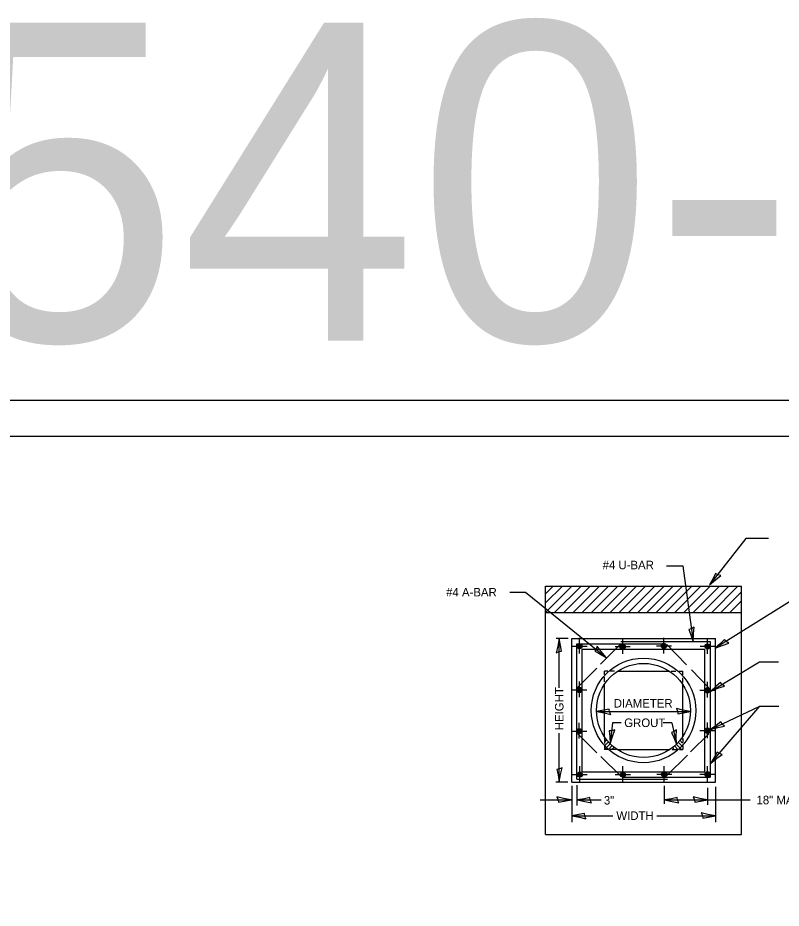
# Model space of a CAD drawing. Extents: x 2133490 to 2172050, y 2138301 to 2145980.
# Drawn here: x 2152190 to 2152727, y 2145317 to 2145944 of the extents above; entities that cross this region are included whole.
import ezdxf

# ---------------------------------------------------------------- set-up
doc = ezdxf.new("R2010")
doc.units = 0
for name, color, linetype in [('Level 40', 7, 'Continuous'), ('Level 63', 7, 'Continuous'), ('ROW_PR_Notes', 7, 'Continuous'), ('Sheets_50 Reference Boundary', 7, 'Continuous'), ('Sheets_General Details', 7, 'Continuous'), ('Sheets_Printer Plotting Border', 7, 'Continuous')]:
    doc.layers.add(name, color=color, linetype=linetype)

msp = doc.modelspace()

# ---------------------------------------------------------------- linework, layer by layer
at = {"layer": 'Level 40'}
for p, q in [((2152587.11, 2145413.14), (2152587.11, 2145499.62)), ((2152587.11, 2145499.62), (2152673.59, 2145499.62)), ((2152673.59, 2145413.14), (2152673.59, 2145499.62)), ((2152587.11, 2145413.14), (2152673.59, 2145413.14))]:
    msp.add_line(p, q, dxfattribs=at)
for centre, radius in [((2152585.31, 2145501.61), 1.84), ((2152585.31, 2145501.61), 1.52), ((2152585.31, 2145501.61), 1.23), ((2152585.31, 2145501.61), 0.774), ((2152585.31, 2145501.61), 0.373), ((2152615.69, 2145501.37), 1.84), ((2152615.69, 2145501.37), 1.52), ((2152615.69, 2145501.37), 1.23), ((2152615.69, 2145501.37), 0.774), ((2152615.69, 2145501.37), 0.373), ((2152644.71, 2145501.72), 1.84), ((2152644.71, 2145501.72), 1.52), ((2152644.71, 2145501.72), 1.23), ((2152644.71, 2145501.72), 0.774), ((2152644.71, 2145501.72), 0.373), ((2152675.48, 2145501.44), 1.84), ((2152675.48, 2145501.44), 1.52), ((2152675.48, 2145501.44), 1.23), ((2152675.48, 2145501.44), 0.774), ((2152675.48, 2145501.44), 0.373), ((2152585.17, 2145470.78), 1.84), ((2152585.17, 2145470.78), 1.52), ((2152585.17, 2145470.78), 1.23), ((2152585.17, 2145470.78), 0.774), ((2152585.17, 2145470.78), 0.373), ((2152675.38, 2145470.57), 1.84), ((2152675.38, 2145470.57), 1.52), ((2152675.38, 2145470.57), 1.23), ((2152675.38, 2145470.57), 0.774), ((2152675.38, 2145470.57), 0.373), ((2152585.07, 2145441.79), 1.84), ((2152585.07, 2145441.79), 1.52), ((2152585.07, 2145441.79), 1.23), ((2152585.07, 2145441.79), 0.774), ((2152585.07, 2145441.79), 0.373), ((2152675.38, 2145442.11), 1.84), ((2152675.38, 2145442.11), 1.52), ((2152675.38, 2145442.11), 1.23), ((2152675.38, 2145442.11), 0.774), ((2152675.38, 2145442.11), 0.373), ((2152585.45, 2145411.27), 1.84), ((2152585.45, 2145411.27), 1.52), ((2152585.45, 2145411.27), 1.23), ((2152585.45, 2145411.27), 0.774), ((2152585.45, 2145411.27), 0.373), ((2152615.8, 2145411.27), 1.84), ((2152615.8, 2145411.27), 1.52), ((2152615.8, 2145411.27), 1.23), ((2152615.8, 2145411.27), 0.774), ((2152615.8, 2145411.27), 0.373), ((2152644.96, 2145411.41), 1.84), ((2152644.96, 2145411.41), 1.52), ((2152644.96, 2145411.41), 1.23), ((2152644.96, 2145411.41), 0.774), ((2152644.96, 2145411.41), 0.373), ((2152675.38, 2145411.41), 1.84), ((2152675.38, 2145411.41), 1.52), ((2152675.38, 2145411.41), 1.23), ((2152675.38, 2145411.41), 0.774), ((2152675.38, 2145411.41), 0.373)]:
    msp.add_circle(centre, radius, dxfattribs=at)
at = {"layer": 'Level 63'}
for p, q in [((2152702.49, 2145577.29), (2152676.9, 2145544.75)), ((2152718.4, 2145577.29), (2152702.49, 2145577.29)), ((2152646.56, 2145558.2), (2152657.96, 2145558.2)), ((2152657.96, 2145558.2), (2152665.2, 2145504.77)), ((2152536.28, 2145539.64), (2152547.15, 2145539.64)), ((2152547.15, 2145539.64), (2152604.09, 2145493.72)), ((2152752.24, 2145544.89), (2152680.79, 2145500.19)), ((2152677.72, 2145470.05), (2152712.04, 2145490.7)), ((2152712.04, 2145490.7), (2152725.39, 2145490.7)), ((2152677.44, 2145442.98), (2152712.32, 2145459.44)), ((2152677.72, 2145419.26), (2152712.32, 2145459.44)), ((2152712.32, 2145459.44), (2152725.72, 2145459.44)), ((2152597.24, 2145455.61), (2152663.46, 2145455.61)), ((2152608.57, 2145447.73), (2152606.97, 2145432.94)), ((2152614.52, 2145447.73), (2152608.57, 2145447.73)), ((2152650.39, 2145447.73), (2152644.28, 2145447.73)), ((2152650.39, 2145447.73), (2152653.6, 2145432.62)), ((2152583.43, 2145403.7), (2152583.43, 2145389.47)), ((2152644.96, 2145403.42), (2152644.96, 2145390.58)), ((2152675.38, 2145402.02), (2152675.38, 2145390.02)), ((2152557.46, 2145393.37), (2152579.35, 2145393.37)), ((2152583.67, 2145393.37), (2152600.41, 2145393.37)), ((2152645.14, 2145393.37), (2152675.38, 2145393.37)), ((2152675.38, 2145393.37), (2152705.38, 2145393.37))]:
    msp.add_line(p, q, dxfattribs=at)
for points in [[(2152684.73, 2145551.31), (2152682.71, 2145551.86), (2152681.07, 2145552.75), (2152679.31, 2145549.21), (2152676.9, 2145544.75), (2152680.96, 2145548.34)], [(2152665.93, 2145514.96), (2152664.13, 2145513.9), (2152662.35, 2145513.34), (2152663.67, 2145509.61), (2152665.2, 2145504.77), (2152665.44, 2145510.19)], [(2152568.92, 2145496.98), (2152570.84, 2145497.79), (2152572.68, 2145498.11), (2152571.88, 2145501.98), (2152571.01, 2145506.98), (2152570.04, 2145501.64)], [(2152597.62, 2145501.62), (2152597.05, 2145499.62), (2152596.13, 2145497.99), (2152599.65, 2145496.18), (2152604.09, 2145493.72), (2152600.54, 2145497.82)], [(2152690.37, 2145503.72), (2152688.66, 2145504.91), (2152687.42, 2145506.31), (2152684.57, 2145503.57), (2152680.79, 2145500.19), (2152685.82, 2145502.19)], [(2152687.37, 2145473.41), (2152685.68, 2145474.64), (2152684.46, 2145476.05), (2152681.56, 2145473.37), (2152677.72, 2145470.05), (2152682.79, 2145471.97)], [(2152607.24, 2145453.52), (2152606.42, 2145455.44), (2152606.11, 2145457.29), (2152602.24, 2145456.48), (2152597.24, 2145455.61), (2152602.57, 2145454.64)], [(2152653.46, 2145457.71), (2152654.28, 2145455.78), (2152654.59, 2145453.94), (2152658.46, 2145454.75), (2152663.46, 2145455.61), (2152658.13, 2145456.58)], [(2152687.37, 2145445.35), (2152685.82, 2145446.74), (2152684.75, 2145448.28), (2152681.59, 2145445.89), (2152677.44, 2145442.98), (2152682.68, 2145444.38)], [(2152610.13, 2145442.65), (2152608.13, 2145442.05), (2152606.26, 2145441.94), (2152606.65, 2145438), (2152606.97, 2145432.94), (2152608.51, 2145438.14)], [(2152653.57, 2145442.83), (2152651.86, 2145441.63), (2152650.12, 2145440.94), (2152651.72, 2145437.33), (2152653.6, 2145432.62), (2152653.44, 2145438.04)], [(2152685.83, 2145425.47), (2152683.84, 2145426.11), (2152682.24, 2145427.07), (2152680.33, 2145423.61), (2152677.72, 2145419.26), (2152681.94, 2145422.67)], [(2152573.1, 2145416.02), (2152571.18, 2145415.21), (2152569.34, 2145414.89), (2152570.15, 2145411.02), (2152571.01, 2145406.02), (2152571.98, 2145411.36)], [(2152569.35, 2145395.47), (2152570.16, 2145393.54), (2152570.48, 2145391.7), (2152574.35, 2145392.51), (2152579.35, 2145393.37), (2152574.01, 2145394.34)], [(2152593.67, 2145391.28), (2152592.86, 2145393.2), (2152592.54, 2145395.05), (2152588.67, 2145394.24), (2152583.67, 2145393.37), (2152589.01, 2145392.4)], [(2152655.13, 2145391.28), (2152654.32, 2145393.2), (2152654.01, 2145395.05), (2152650.14, 2145394.24), (2152645.14, 2145393.37), (2152650.47, 2145392.4)], [(2152665.38, 2145395.47), (2152666.19, 2145393.54), (2152666.51, 2145391.7), (2152670.38, 2145392.51), (2152675.38, 2145393.37), (2152670.04, 2145394.34)], [(2152589.83, 2145380.12), (2152589.02, 2145382.04), (2152588.7, 2145383.88), (2152584.83, 2145383.08), (2152579.83, 2145382.21), (2152585.17, 2145381.24)], [(2152670.96, 2145384.3), (2152671.77, 2145382.38), (2152672.08, 2145380.54), (2152675.95, 2145381.34), (2152680.95, 2145382.21), (2152675.62, 2145383.18)]]:
    msp.add_lwpolyline(points, close=True, dxfattribs=at)
at = {"layer": 'ROW_PR_Notes'}
for p, q in [((2152561.35, 2145368.98), (2152561.35, 2145543.78)), ((2152561.35, 2145543.78), (2152699.35, 2145543.78)), ((2152561.41, 2145532.02), (2152573.21, 2145543.82)), ((2152561.47, 2145538.58), (2152566.78, 2145543.89)), ((2152561.48, 2145525.58), (2152579.78, 2145543.88)), ((2152567.91, 2145525.51), (2152586.12, 2145543.72)), ((2152574.39, 2145525.48), (2152592.68, 2145543.77)), ((2152580.78, 2145525.36), (2152599.33, 2145543.92)), ((2152587.25, 2145525.33), (2152605.68, 2145543.76)), ((2152593.99, 2145525.57), (2152612.11, 2145543.69)), ((2152600.29, 2145525.36), (2152618.76, 2145543.83)), ((2152606.81, 2145525.38), (2152625.33, 2145543.89)), ((2152613.46, 2145525.52), (2152631.8, 2145543.86)), ((2152619.9, 2145525.45), (2152638.1, 2145543.66)), ((2152626.37, 2145525.42), (2152644.84, 2145543.89)), ((2152632.94, 2145525.48), (2152651.27, 2145543.81)), ((2152639.41, 2145525.45), (2152657.7, 2145543.74)), ((2152645.85, 2145525.38), (2152664.27, 2145543.8)), ((2152652.36, 2145525.39), (2152670.7, 2145543.73)), ((2152658.93, 2145525.45), (2152677.22, 2145543.74)), ((2152665.45, 2145525.46), (2152683.83, 2145543.84)), ((2152672.01, 2145525.52), (2152690.09, 2145543.6)), ((2152678.35, 2145525.36), (2152696.65, 2145543.65)), ((2152684.83, 2145525.33), (2152699.42, 2145539.92)), ((2152699.35, 2145368.98), (2152699.35, 2145543.78)), ((2152691.44, 2145525.43), (2152699.45, 2145533.45)), ((2152561.35, 2145525.38), (2152699.35, 2145525.38)), ((2152585.31, 2145501.61), (2152585.31, 2145507.47)), ((2152644.71, 2145501.72), (2152644.71, 2145507.58)), ((2152675.48, 2145501.44), (2152675.48, 2145507.3)), ((2152577.32, 2145506.98), (2152568.78, 2145506.98)), ((2152571.01, 2145472.27), (2152571.01, 2145506.98)), ((2152579.75, 2145405.78), (2152579.75, 2145506.98)), ((2152579.75, 2145506.98), (2152680.95, 2145506.98)), ((2152579.97, 2145501.72), (2152590.57, 2145501.72)), ((2152583.43, 2145407.94), (2152583.43, 2145503.3)), ((2152583.43, 2145503.3), (2152645.03, 2145503.3)), ((2152585.31, 2145496.45), (2152585.31, 2145501.61)), ((2152600.13, 2145488.89), (2152613.6, 2145502.49)), ((2152610.35, 2145501.47), (2152620.96, 2145501.47)), ((2152614.34, 2145504.92), (2152677.27, 2145504.92)), ((2152615.69, 2145501.37), (2152615.69, 2145507.23)), ((2152615.69, 2145496.21), (2152615.69, 2145501.37)), ((2152639.38, 2145501.82), (2152649.98, 2145501.82)), ((2152644.71, 2145496.56), (2152644.71, 2145501.72)), ((2152646.67, 2145502.77), (2152660.53, 2145488.58)), ((2152670.14, 2145501.54), (2152680.75, 2145501.54)), ((2152675.48, 2145496.28), (2152675.48, 2145501.44)), ((2152677.27, 2145504.92), (2152677.27, 2145409.46)), ((2152680.95, 2145405.78), (2152680.95, 2145506.98)), ((2152583.88, 2145472.49), (2152597.42, 2145486.16)), ((2152605.15, 2145483.98), (2152602.75, 2145483.98)), ((2152602.75, 2145481.64), (2152602.75, 2145483.98)), ((2152609.96, 2145483.98), (2152606.82, 2145483.98)), ((2152611.91, 2145483.98), (2152648.43, 2145483.98)), ((2152649.74, 2145483.98), (2152653.04, 2145483.98)), ((2152655.1, 2145483.98), (2152657.95, 2145483.98)), ((2152657.95, 2145481.24), (2152657.95, 2145483.98)), ((2152664.12, 2145484.91), (2152676.39, 2145472.35)), ((2152585.17, 2145470.78), (2152585.17, 2145476.64)), ((2152602.75, 2145476.52), (2152602.75, 2145479.81)), ((2152657.95, 2145476.16), (2152657.95, 2145479.42)), ((2152675.38, 2145470.57), (2152675.38, 2145476.43)), ((2152579.83, 2145470.88), (2152590.44, 2145470.88)), ((2152585.17, 2145465.62), (2152585.17, 2145470.78)), ((2152602.75, 2145437.91), (2152602.75, 2145474.61)), ((2152657.95, 2145438.03), (2152657.95, 2145474.69)), ((2152670.04, 2145470.67), (2152680.65, 2145470.67)), ((2152675.38, 2145465.41), (2152675.38, 2145470.57)), ((2152585.07, 2145441.79), (2152585.07, 2145447.65)), ((2152675.38, 2145442.11), (2152675.38, 2145447.97)), ((2152571.01, 2145406.02), (2152571.01, 2145440.37)), ((2152579.73, 2145441.9), (2152590.33, 2145441.9)), ((2152584.02, 2145439.98), (2152597.58, 2145426.61)), ((2152585.07, 2145436.63), (2152585.07, 2145441.79)), ((2152663.45, 2145427.24), (2152676.25, 2145439.98)), ((2152670.04, 2145442.21), (2152680.65, 2145442.21)), ((2152675.38, 2145436.94), (2152675.38, 2145442.11)), ((2152602.72, 2145431.3), (2152605.73, 2145434.31)), ((2152602.73, 2145436.52), (2152603.41, 2145437.19)), ((2152602.75, 2145436.24), (2152602.75, 2145433.1)), ((2152602.77, 2145433.95), (2152604.54, 2145435.72)), ((2152602.93, 2145428.91), (2152606.92, 2145432.9)), ((2152657.42, 2145428.72), (2152653.41, 2145432.73)), ((2152657.96, 2145430.79), (2152654.76, 2145433.99)), ((2152657.9, 2145433.45), (2152655.95, 2145435.4)), ((2152657.97, 2145435.98), (2152657.08, 2145436.87)), ((2152657.95, 2145436.6), (2152657.95, 2145433.73)), ((2152602.75, 2145431.15), (2152602.75, 2145428.78)), ((2152605.45, 2145428.78), (2152602.75, 2145428.78)), ((2152605.38, 2145428.76), (2152608.26, 2145431.64)), ((2152610.06, 2145428.78), (2152606.76, 2145428.78)), ((2152608.04, 2145428.81), (2152609.65, 2145430.43)), ((2152610.56, 2145428.73), (2152611.19, 2145429.36)), ((2152611.93, 2145428.78), (2152648.77, 2145428.78)), ((2152649.6, 2145428.74), (2152649.25, 2145429.09)), ((2152650.43, 2145428.78), (2152653.93, 2145428.78)), ((2152652.18, 2145428.76), (2152650.7, 2145430.24)), ((2152654.79, 2145428.75), (2152652.18, 2145431.36)), ((2152655.6, 2145428.78), (2152657.95, 2145428.78)), ((2152657.95, 2145431.59), (2152657.95, 2145428.78)), ((2152677.34, 2145426.02), (2152677.27, 2145426.02)), ((2152600.18, 2145424.04), (2152614.3, 2145410.12)), ((2152646.81, 2145410.68), (2152661.22, 2145425.01)), ((2152585.45, 2145411.27), (2152585.45, 2145417.13)), ((2152615.8, 2145411.27), (2152615.8, 2145417.13)), ((2152644.96, 2145411.41), (2152644.96, 2145417.27)), ((2152675.38, 2145411.41), (2152675.38, 2145417.27)), ((2152580.11, 2145411.37), (2152590.72, 2145411.37)), ((2152583.43, 2145407.94), (2152647.13, 2145407.94)), ((2152585.45, 2145406.1), (2152585.45, 2145411.27)), ((2152610.46, 2145411.37), (2152621.06, 2145411.37)), ((2152615.73, 2145409.46), (2152677.27, 2145409.46)), ((2152615.8, 2145406.1), (2152615.8, 2145411.27)), ((2152639.62, 2145411.51), (2152650.23, 2145411.51)), ((2152644.96, 2145406.24), (2152644.96, 2145411.41)), ((2152670.04, 2145411.51), (2152680.65, 2145411.51)), ((2152675.38, 2145406.24), (2152675.38, 2145411.41)), ((2152577.04, 2145405.78), (2152568.6, 2145405.78)), ((2152579.75, 2145405.78), (2152680.95, 2145405.78)), ((2152579.75, 2145403.42), (2152579.75, 2145377.75)), ((2152680.95, 2145402.58), (2152680.95, 2145377.75)), ((2152579.83, 2145382.21), (2152608.78, 2145382.21)), ((2152639.66, 2145382.21), (2152680.95, 2145382.21)), ((2152561.35, 2145368.98), (2152699.35, 2145368.98)), ((2152699.35, 2145368.98), (2152699.35, 2145368.98))]:
    msp.add_line(p, q, dxfattribs=at)
for radius in [36.8, 33.12]:
    msp.add_circle((2152630.35, 2145456.38), radius, dxfattribs=at)
at = {"layer": 'Sheets_50 Reference Boundary'}
msp.add_lwpolyline([(2151750.12, 2145649.45), (2153325.12, 2145649.45), (2153325.12, 2144649.46), (2151750.12, 2144649.46)], close=True, dxfattribs=at)
at = {"layer": 'Sheets_General Details'}
msp.add_line((2153350.12, 2145674.46), (2151650.12, 2145674.46), dxfattribs=at)
msp.add_lwpolyline([(2151750.12, 2145649.46), (2153325.12, 2145649.46), (2153325.12, 2144599.46), (2151750.12, 2144599.46)], close=True, dxfattribs=at)
at = {"layer": 'Sheets_Printer Plotting Border'}
msp.add_lwpolyline([(2151650.12, 2144574.46), (2153350.12, 2144574.46), (2153350.12, 2145674.46), (2151650.12, 2145674.46)], close=True, dxfattribs=at)

# ---------------------------------------------------------------- texts
at = {"layer": 'Level 63'}
for s, p in [('#4 U-BAR', (2152601.53, 2145555.74)), ('#4 A-BAR', (2152491.32, 2145536.61)), ('DIAMETER', (2152609.38, 2145458.4)), ('3"', (2152602.41, 2145390.14)), ('18" MAX.', (2152709.93, 2145390.33))]:
    msp.add_text(s, height=6, dxfattribs=at).set_placement(p)
at = {"layer": 'ROW_PR_Notes'}
msp.add_text('HEIGHT', height=6, rotation=90, dxfattribs=at).set_placement((2152573.98, 2145442.45))
for s, p in [('GROUT', (2152616.75, 2145444.69)), ('WIDTH', (2152611.23, 2145379.3))]:
    msp.add_text(s, height=6, dxfattribs=at).set_placement(p)
at = {"layer": 'Sheets_General Details'}
msp.add_text('540-9', height=224, dxfattribs=at).set_placement((2152137.59, 2145716.54))

doc.saveas('drawing.dxf')
